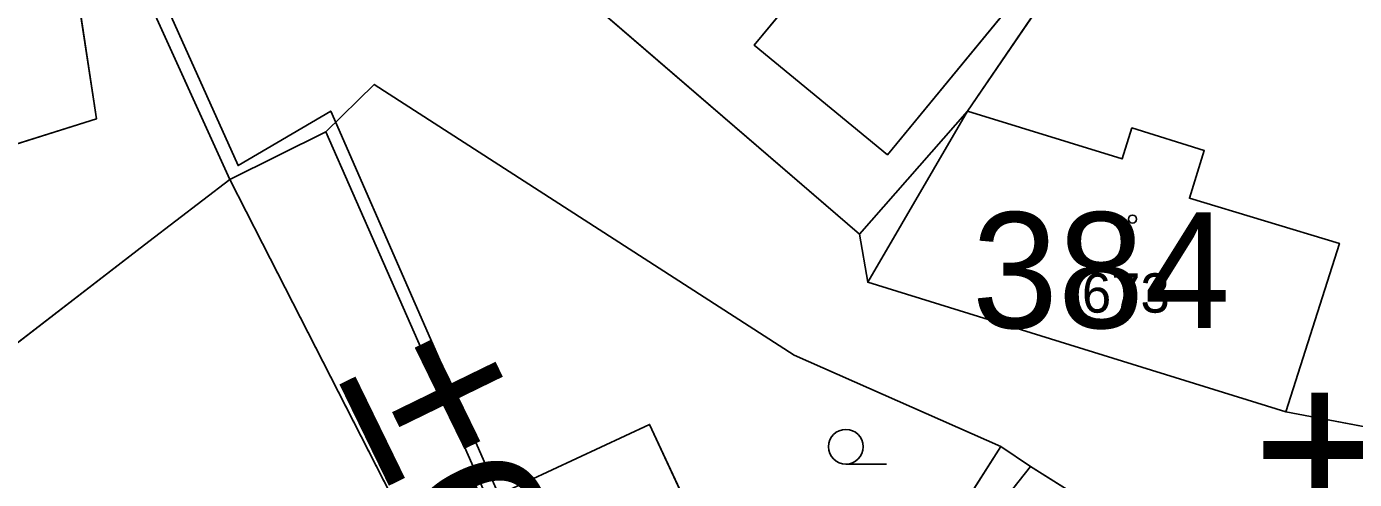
# Model space of a CAD drawing. Extents: x -689422 to -685210, y -987725 to -982160.
# Drawn here: x -687103.9 to -687046.6, y -985845.6 to -985826 of the extents above; entities that cross this region are included whole.
import ezdxf

# ---------------------------------------------------------------- set-up
doc = ezdxf.new("R2010")
doc.units = 0
for name, color, linetype in [('KN_Budovy', 7, 'Continuous'), ('KN_Budovy_cisla_domovni', 7, 'Continuous'), ('KN_Hranice_parcel', 7, 'Continuous'), ('KN_Hranice_parcel_vnitrni_kresba', 7, 'Continuous'), ('KN_Parcelni cisla', 7, 'Continuous'), ('KN_Polygon parcely', 7, 'Continuous'), ('KN_Popisy_pomistni nazvy nazvy ulic', 7, 'Continuous'), ('KN_POZEMKY_ORNA PUDA', 7, 'Continuous'), ('KN_POZEMKY_OSTATNI PLOCHA', 7, 'Continuous'), ('KN_POZEMKY_ZAHRADA', 7, 'Continuous'), ('KN_POZEMKY_ZASTAVENA PLOCHA', 7, 'Continuous'), ('KN_VYUZITI_17_ostatni plocha_ostatni komunikace', 7, 'Continuous'), ('KN_Značky budov', 7, 'Continuous'), ('KN_Značky kultur', 7, 'Continuous')]:
    doc.layers.add(name, color=color, linetype=linetype)

msp = doc.modelspace()

# ---------------------------------------------------------------- linework, layer by layer
at = {"layer": 'KN_Budovy'}
for points in [[(-687051.03, -985812.47), (-687056.66, -985807.79), (-687062.57, -985814.88), (-687064.15, -985813.59), (-687067.83, -985817.96), (-687066.21, -985819.27), (-687072.51, -985826.83), (-687066.75, -985831.57)], [(-687047.23, -985835.4), (-687053.71, -985833.45), (-687053.07, -985831.38), (-687056.19, -985830.41), (-687056.61, -985831.75), (-687063.29, -985829.68), (-687067.6, -985837.08), (-687049.54, -985842.68)], [(-687083.33, -985846.16), (-687080.27, -985852.29), (-687079.85, -985852.07), (-687077.35, -985857.56), (-687071.64, -985854.78), (-687072.19, -985853.61), (-687070.65, -985852.89), (-687073.48, -985846.81), (-687075.02, -985847.52), (-687077.02, -985843.22)], [(-687069.09, -985857.73), (-687062.82, -985862.57), (-687052.8, -985849.91), (-687060.57, -985845.03), (-687070.01, -985856.97)]]:
    msp.add_lwpolyline(points, close=True, dxfattribs=at)
at = {"layer": 'KN_Hranice_parcel'}
for p, q in [((-687103.18, -985814.95), (-687095.15, -985832.64)), ((-687067.96, -985835), (-687088.61, -985817.19)), ((-687067.96, -985835), (-687063.29, -985829.68)), ((-687095.15, -985832.64), (-687091, -985830.58)), ((-687091, -985830.58), (-687084.01, -985846.47)), ((-687042.18, -985844.07), (-687049.54, -985842.68))]:
    msp.add_line(p, q, dxfattribs=at)
for points in [[(-687063.29, -985829.68), (-687058.14, -985822.14), (-687047.78, -985809.31)], [(-687103.18, -985814.95), (-687100.91, -985830.02), (-687125.98, -985837.92), (-687133.72, -985821.71)], [(-687091, -985830.58), (-687088.91, -985828.53), (-687070.78, -985840.22), (-687061.85, -985844.17)], [(-687049.54, -985842.68), (-687047.23, -985835.4), (-687053.71, -985833.45), (-687053.07, -985831.38), (-687056.19, -985830.41), (-687056.61, -985831.75), (-687063.29, -985829.68)], [(-687095.15, -985832.64), (-687098.64, -985835.32), (-687109.03, -985843.32), (-687125.47, -985860.11)], [(-687087.17, -985848.24), (-687093.74, -985835.4), (-687095.15, -985832.64)], [(-687049.54, -985842.68), (-687067.6, -985837.08), (-687067.96, -985835)], [(-687078.62, -985858.05), (-687077.35, -985857.56), (-687071.64, -985854.78), (-687072.19, -985853.61), (-687070.65, -985852.89), (-687073.48, -985846.81), (-687075.02, -985847.52), (-687077.02, -985843.22), (-687083.33, -985846.16), (-687084.01, -985846.47)], [(-687069.09, -985857.73), (-687070.01, -985856.97), (-687061.85, -985844.17)], [(-687061.85, -985844.17), (-687060.57, -985845.03), (-687052.8, -985849.91)]]:
    msp.add_lwpolyline(points, dxfattribs=at)
at = {"layer": 'KN_Hranice_parcel_vnitrni_kresba'}
for p, q in [((-687051.03, -985812.47), (-687066.75, -985831.57)), ((-687072.51, -985826.83), (-687066.21, -985819.27)), ((-687072.51, -985826.83), (-687066.75, -985831.57)), ((-687063.29, -985829.68), (-687067.6, -985837.08)), ((-687060.57, -985845.03), (-687070.01, -985856.97))]:
    msp.add_line(p, q, dxfattribs=at)
msp.add_lwpolyline([(-686999.37, -985844.24), (-686998.66, -985853.33), (-686999.59, -985858.47), (-687002.37, -985862.9), (-687007.73, -985868.55), (-687010.73, -985871.05), (-687020.8, -985879.05), (-687039.37, -985894.77), (-687053.36, -985908.63), (-687055.44, -985904.98), (-687057.86, -985901.7), (-687065.86, -985888.69), (-687071.29, -985879.05), (-687072.15, -985875.41), (-687074.15, -985869.19), (-687075.29, -985863.26), (-687078.07, -985857.97), (-687083.5, -985846.33), (-687090.79, -985829.68), (-687094.79, -985832.04), (-687102.64, -985814.54), (-687104.21, -985811.39)], dxfattribs=at)
at = {"layer": 'KN_Polygon parcely'}
for points in [[(-687042.18, -985844.07), (-687049.54, -985842.68), (-687067.6, -985837.08), (-687067.96, -985835), (-687088.61, -985817.19), (-687099.6, -985805.82), (-687096.35, -985800.81), (-687094.39, -985799.5), (-687100.98, -985789.08), (-687108.12, -985774.47)], [(-687104.76, -985811.48), (-687103.18, -985814.95), (-687095.15, -985832.64), (-687091, -985830.58), (-687088.91, -985828.53), (-687070.78, -985840.22), (-687061.85, -985844.17), (-687060.57, -985845.03), (-687052.8, -985849.91), (-687049.53, -985852.57), (-687035.26, -985845.88)]]:
    msp.add_lwpolyline(points, dxfattribs=at)
for points in [[(-687066.32, -985802.06), (-687068.86, -985799.26), (-687080.41, -985809.62), (-687088.61, -985817.19), (-687067.96, -985835), (-687063.29, -985829.68), (-687058.14, -985822.14), (-687047.78, -985809.31), (-687047.94, -985808.48), (-687057.02, -985798.75), (-687062.3, -985793.37), (-687063.28, -985794.25), (-687060.69, -985797.08)], [(-687042.18, -985844.07), (-687045.12, -985831.67), (-687035.4, -985821.56), (-687041.12, -985815.86), (-687041.33, -985815.65), (-687047.78, -985809.31), (-687058.14, -985822.14), (-687063.29, -985829.68), (-687056.61, -985831.75), (-687056.19, -985830.41), (-687053.07, -985831.38), (-687053.71, -985833.45), (-687047.23, -985835.4), (-687049.54, -985842.68)], [(-687123.52, -985822.8), (-687126.7, -985816.73), (-687133.72, -985821.71), (-687125.98, -985837.92), (-687100.91, -985830.02), (-687103.18, -985814.95), (-687104.76, -985811.48), (-687108.71, -985813.35), (-687107.9, -985815.02), (-687120.19, -985820.97)], [(-687133.72, -985821.71), (-687135.35, -985822.44), (-687167.44, -985840.19), (-687148.51, -985866.02), (-687158.2, -985873.87), (-687148.77, -985883.9), (-687125.47, -985860.11), (-687109.03, -985843.32), (-687098.64, -985835.32), (-687095.15, -985832.64), (-687103.18, -985814.95), (-687100.91, -985830.02), (-687125.98, -985837.92)], [(-687075.96, -985862.94), (-687069.09, -985857.73), (-687070.01, -985856.97), (-687061.85, -985844.17), (-687070.78, -985840.22), (-687088.91, -985828.53), (-687091, -985830.58), (-687084.01, -985846.47), (-687083.33, -985846.16), (-687077.02, -985843.22), (-687075.02, -985847.52), (-687073.48, -985846.81), (-687070.65, -985852.89), (-687072.19, -985853.61), (-687071.64, -985854.78), (-687077.35, -985857.56), (-687078.62, -985858.05)], [(-687063.29, -985829.68), (-687067.96, -985835), (-687067.6, -985837.08), (-687049.54, -985842.68), (-687047.23, -985835.4), (-687053.71, -985833.45), (-687053.07, -985831.38), (-687056.19, -985830.41), (-687056.61, -985831.75)], [(-687058, -985902.29), (-687066.17, -985889.1), (-687071.9, -985878.68), (-687072.5, -985875.53), (-687074.63, -985869.03), (-687075.96, -985862.94), (-687078.62, -985858.05), (-687084.01, -985846.47), (-687091, -985830.58), (-687095.15, -985832.64), (-687093.74, -985835.4), (-687087.17, -985848.24), (-687078.95, -985867.46), (-687074.65, -985884.41), (-687062.35, -985919.84), (-687053.4, -985909.28), (-687055.78, -985905.52)], [(-687109.03, -985843.32), (-687125.47, -985860.11), (-687110.66, -985872.03), (-687098.39, -985856.72), (-687099.88, -985854.94), (-687093.2, -985852.8), (-687087.17, -985848.24), (-687093.74, -985835.4), (-687095.15, -985832.64), (-687098.64, -985835.32)], [(-687071.64, -985854.78), (-687072.19, -985853.61), (-687070.65, -985852.89), (-687073.48, -985846.81), (-687075.02, -985847.52), (-687077.02, -985843.22), (-687083.33, -985846.16), (-687084.01, -985846.47), (-687078.62, -985858.05), (-687077.35, -985857.56)], [(-687052.8, -985849.91), (-687060.57, -985845.03), (-687061.85, -985844.17), (-687070.01, -985856.97), (-687069.09, -985857.73), (-687062.82, -985862.57)]]:
    msp.add_lwpolyline(points, close=True, dxfattribs=at)
at = {"layer": 'KN_POZEMKY_ORNA PUDA'}
for p, q in [((-687103.18, -985814.95), (-687100.91, -985830.02)), ((-687100.91, -985830.02), (-687125.98, -985837.92))]:
    msp.add_line(p, q, dxfattribs=at)
at = {"layer": 'KN_POZEMKY_OSTATNI PLOCHA'}
for p, q in [((-687095.15, -985832.64), (-687103.18, -985814.95)), ((-687088.61, -985817.19), (-687067.96, -985835)), ((-687088.91, -985828.53), (-687091, -985830.58)), ((-687070.78, -985840.22), (-687088.91, -985828.53)), ((-687095.15, -985832.64), (-687091, -985830.58)), ((-687091, -985830.58), (-687095.15, -985832.64)), ((-687091, -985830.58), (-687084.01, -985846.47)), ((-687093.74, -985835.4), (-687095.15, -985832.64)), ((-687087.17, -985848.24), (-687093.74, -985835.4)), ((-687067.96, -985835), (-687067.6, -985837.08)), ((-687067.6, -985837.08), (-687049.54, -985842.68)), ((-687061.85, -985844.17), (-687070.78, -985840.22)), ((-687049.54, -985842.68), (-687042.18, -985844.07)), ((-687060.57, -985845.03), (-687061.85, -985844.17)), ((-687052.8, -985849.91), (-687060.57, -985845.03))]:
    msp.add_line(p, q, dxfattribs=at)
at = {"layer": 'KN_POZEMKY_ZAHRADA'}
for p, q in [((-687100.91, -985830.02), (-687103.18, -985814.95)), ((-687103.18, -985814.95), (-687095.15, -985832.64)), ((-687063.29, -985829.68), (-687058.14, -985822.14)), ((-687091, -985830.58), (-687088.91, -985828.53)), ((-687088.91, -985828.53), (-687070.78, -985840.22)), ((-687056.61, -985831.75), (-687063.29, -985829.68)), ((-687125.98, -985837.92), (-687100.91, -985830.02)), ((-687084.01, -985846.47), (-687091, -985830.58)), ((-687056.19, -985830.41), (-687056.61, -985831.75)), ((-687053.07, -985831.38), (-687056.19, -985830.41)), ((-687053.71, -985833.45), (-687053.07, -985831.38)), ((-687095.15, -985832.64), (-687098.64, -985835.32)), ((-687098.64, -985835.32), (-687095.15, -985832.64)), ((-687095.15, -985832.64), (-687093.74, -985835.4)), ((-687047.23, -985835.4), (-687053.71, -985833.45)), ((-687098.64, -985835.32), (-687109.03, -985843.32)), ((-687109.03, -985843.32), (-687098.64, -985835.32)), ((-687093.74, -985835.4), (-687087.17, -985848.24)), ((-687049.54, -985842.68), (-687047.23, -985835.4)), ((-687070.78, -985840.22), (-687061.85, -985844.17)), ((-687042.18, -985844.07), (-687049.54, -985842.68)), ((-687077.02, -985843.22), (-687083.33, -985846.16)), ((-687075.02, -985847.52), (-687077.02, -985843.22)), ((-687061.85, -985844.17), (-687070.01, -985856.97))]:
    msp.add_line(p, q, dxfattribs=at)
at = {"layer": 'KN_POZEMKY_ZASTAVENA PLOCHA'}
for p, q in [((-687067.96, -985835), (-687088.61, -985817.19)), ((-687058.14, -985822.14), (-687063.29, -985829.68)), ((-687063.29, -985829.68), (-687067.96, -985835)), ((-687067.96, -985835), (-687063.29, -985829.68)), ((-687063.29, -985829.68), (-687056.61, -985831.75)), ((-687056.61, -985831.75), (-687056.19, -985830.41)), ((-687056.19, -985830.41), (-687053.07, -985831.38)), ((-687053.07, -985831.38), (-687053.71, -985833.45)), ((-687053.71, -985833.45), (-687047.23, -985835.4)), ((-687067.6, -985837.08), (-687067.96, -985835)), ((-687047.23, -985835.4), (-687049.54, -985842.68)), ((-687049.54, -985842.68), (-687067.6, -985837.08)), ((-687083.33, -985846.16), (-687077.02, -985843.22)), ((-687077.02, -985843.22), (-687075.02, -985847.52)), ((-687070.01, -985856.97), (-687061.85, -985844.17)), ((-687061.85, -985844.17), (-687060.57, -985845.03)), ((-687060.57, -985845.03), (-687052.8, -985849.91))]:
    msp.add_line(p, q, dxfattribs=at)
at = {"layer": 'KN_VYUZITI_17_ostatni plocha_ostatni komunikace'}
for p, q in [((-687095.15, -985832.64), (-687103.18, -985814.95)), ((-687088.61, -985817.19), (-687067.96, -985835)), ((-687088.91, -985828.53), (-687091, -985830.58)), ((-687070.78, -985840.22), (-687088.91, -985828.53)), ((-687095.15, -985832.64), (-687091, -985830.58)), ((-687091, -985830.58), (-687095.15, -985832.64)), ((-687091, -985830.58), (-687084.01, -985846.47)), ((-687093.74, -985835.4), (-687095.15, -985832.64)), ((-687087.17, -985848.24), (-687093.74, -985835.4)), ((-687067.96, -985835), (-687067.6, -985837.08)), ((-687067.6, -985837.08), (-687049.54, -985842.68)), ((-687061.85, -985844.17), (-687070.78, -985840.22)), ((-687049.54, -985842.68), (-687042.18, -985844.07)), ((-687060.57, -985845.03), (-687061.85, -985844.17)), ((-687052.8, -985849.91), (-687060.57, -985845.03))]:
    msp.add_line(p, q, dxfattribs=at)
at = {"layer": 'KN_Značky budov'}
msp.add_circle((-687056.167, -985834.349), 0.175, dxfattribs=at)
at = {"layer": 'KN_Značky kultur'}
msp.add_line((-687068.543, -985844.93), (-687066.793, -985844.93), dxfattribs=at)
msp.add_circle((-687068.543, -985844.18), 0.75, dxfattribs=at)

# ---------------------------------------------------------------- texts
at = {"layer": 'KN_Budovy_cisla_domovni'}
msp.add_text('384', height=5, dxfattribs=at).set_placement((-687063.102, -985839.054))
at = {"layer": 'KN_Parcelni cisla'}
msp.add_text('673', height=1.7, dxfattribs=at).set_placement((-687058.35, -985838.39))
at = {"layer": 'KN_Popisy_pomistni nazvy nazvy ulic'}
msp.add_text('±eská', height=7.5, rotation=296, dxfattribs=at).set_placement((-687090.553, -985841.202))
msp.add_text('±eská', height=7.5, dxfattribs=at).set_placement((-687050.84, -985848.33))

doc.saveas('drawing.dxf')
